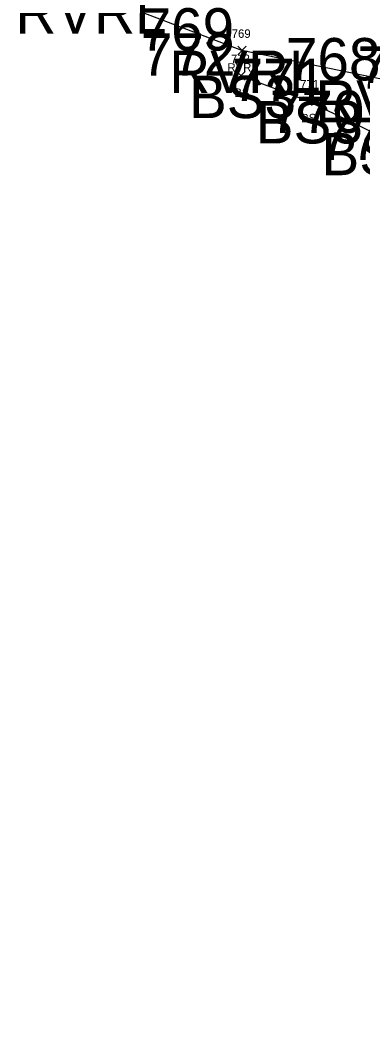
# Model space of a CAD drawing. Extents: x 1616840 to 1618410, y 488554 to 491945.
# Drawn here: x 1617771.4 to 1617852.3, y 488742.5 to 488979.2 of the extents above; entities that cross this region are included whole.
import ezdxf

# ---------------------------------------------------------------- set-up
doc = ezdxf.new("R2010")
doc.units = 0
for name, color, linetype in [('C_A', 7, 'Continuous'), ('C_I', 7, 'Continuous'), ('L_A', 7, 'Continuous'), ('L_I', 7, 'Continuous'), ('L_TIC', 7, 'Continuous'), ('LAWE', 7, 'Continuous'), ('LELB', 7, 'Continuous')]:
    doc.layers.add(name, color=color, linetype=linetype)

msp = doc.modelspace()

# ---------------------------------------------------------------- linework, layer by layer
at = {"layer": 'L_TIC'}
for points in [[(1617822.76, 488971.04), (1617824.76, 488973.04)], [(1617824.76, 488971.04), (1617822.76, 488973.04)], [(1617822.52, 488965.07), (1617824.52, 488967.07)], [(1617824.52, 488965.07), (1617822.52, 488967.07)], [(1617838.28, 488959.08), (1617840.28, 488961.08)], [(1617840.28, 488959.08), (1617838.28, 488961.08)]]:
    msp.add_lwpolyline(points, dxfattribs=at)
at = {"layer": 'LAWE'}
msp.add_lwpolyline([(1618101.04, 488678.83), (1618071.55, 488686.16), (1618015.21, 488698.55), (1617976.19, 488731.16), (1617953.51, 488754.8), (1617940.28, 488784.78), (1617928.1, 488804), (1617924.77, 488823.27), (1617928.92, 488856.52), (1617921.32, 488892.33), (1617913.77, 488910.32), (1617892.86, 488930.49), (1617858.2, 488964.99), (1617823.76, 488972.04), (1617787.48, 488986.03)], dxfattribs=at)
msp.add_lwpolyline([(1618101.04, 488678.83), (1618071.55, 488686.16), (1618015.21, 488698.55), (1617976.19, 488731.16), (1617953.51, 488754.8), (1617940.28, 488784.78), (1617928.1, 488804), (1617924.77, 488823.27), (1617928.92, 488856.52), (1617921.32, 488892.33), (1617913.77, 488910.32), (1617892.86, 488930.49), (1617858.2, 488964.99), (1617823.76, 488972.04), (1617787.48, 488986.03)], dxfattribs=at)
at = {"layer": 'LELB'}
msp.add_lwpolyline([(1617922.93, 488824.37), (1617926.49, 488856.39), (1617915.5, 488890.05), (1617907, 488907.59), (1617888.29, 488924.87), (1617854.79, 488952.58), (1617839.28, 488960.08), (1617823.52, 488966.07)], dxfattribs=at)
msp.add_lwpolyline([(1617922.93, 488824.37), (1617926.49, 488856.39), (1617915.5, 488890.05), (1617907, 488907.59), (1617888.29, 488924.87), (1617854.79, 488952.58), (1617839.28, 488960.08), (1617823.52, 488966.07)], dxfattribs=at)

# ---------------------------------------------------------------- texts
at = {"layer": 'C_A'}
for s, p in [('RVRL', (1617770.31, 488976.03)), ('RVRL', (1617806.59, 488962.04)), ('BS3', (1617811.24, 488956.07)), ('RVRL', (1617841.04, 488954.99)), ('BS3', (1617827, 488950.08)), ('BS3', (1617842.51, 488942.58))]:
    msp.add_text(s, height=10, dxfattribs=at).set_placement(p)
at = {"layer": 'C_I'}
for s, p in [('769', (1617799.59, 488972.04)), ('772', (1617799.9, 488966.07)), ('768', (1617834.11, 488964.99)), ('775', (1617851, 488963.01)), ('771', (1617821.33, 488960.08)), ('770', (1617830.31, 488952.58)), ('776', (1617841.85, 488946.18))]:
    msp.add_text(s, height=10, dxfattribs=at).set_placement(p)
at = {"layer": 'L_A'}
for s, p in [('RVRL', (1617820.33, 488967.04)), ('BS', (1617821.96, 488961.07)), ('BS', (1617837.72, 488955.08))]:
    msp.add_text(s, height=2, dxfattribs=at).set_placement(p)
at = {"layer": 'L_I'}
for s, p in [('769', (1617821.34, 488975.04)), ('772', (1617821.16, 488969.07)), ('771', (1617837.48, 488963.08))]:
    msp.add_text(s, height=2, dxfattribs=at).set_placement(p)

doc.saveas('drawing.dxf')
